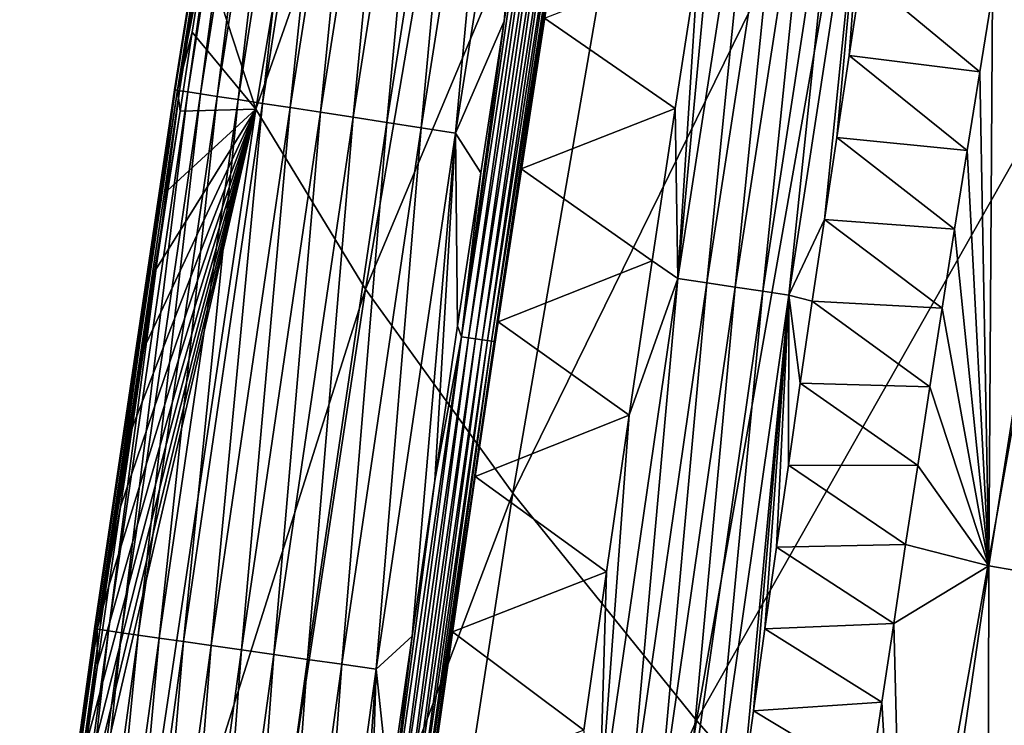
# Model space of a CAD drawing. Header units: millimetres. Extents: x -300 to 300, y -500 to 500.
# Tile 581 of 656: x -288 to -274, y 259 to 269. Entities that reach past the tile are written whole.
import ezdxf

# ---------------------------------------------------------------- set-up
doc = ezdxf.new("R2010")
doc.units = ezdxf.units.MM
doc.header["$LTSCALE"] = 81.481481
for name, color, linetype in [('20', 7, 'CONTINUOUS'), ('24', 7, 'CONTINUOUS'), ('25', 7, 'CONTINUOUS'), ('28', 7, 'CONTINUOUS'), ('29', 7, 'CONTINUOUS'), ('31', 7, 'CONTINUOUS'), ('33', 7, 'CONTINUOUS')]:
    doc.layers.add(name, color=color, linetype=linetype)

msp = doc.modelspace()

# ---------------------------------------------------------------- linework, layer by layer
at = {"layer": '20', "color": 7, "linetype": 'CONTINUOUS'}
for points in [[(-272.685, 269.079, 27.819), (-270.172, 281.706, 27.938), (-275.777, 272.737, 23.686), (-272.685, 269.079, 27.819)], [(-284.315, 268.128, 9.88), (-282.049, 281.621, 9.92), (-285.034, 270.33, 6.12), (-284.315, 268.128, 9.88)], [(-284.315, 268.128, 9.88), (-280.476, 279.017, 14.742), (-282.049, 281.621, 9.92), (-284.315, 268.128, 9.88)], [(-282.77, 265.594, 14.68), (-280.476, 279.017, 14.742), (-284.315, 268.128, 9.88), (-282.77, 265.594, 14.68)], [(-282.77, 265.594, 14.68), (-278.38, 276.053, 19.329), (-280.476, 279.017, 14.742), (-282.77, 265.594, 14.68)], [(-280.693, 262.721, 19.247), (-278.38, 276.053, 19.329), (-282.77, 265.594, 14.68), (-280.693, 262.721, 19.247)], [(-280.693, 262.721, 19.247), (-275.777, 272.737, 23.686), (-278.38, 276.053, 19.329), (-280.693, 262.721, 19.247)], [(-278.103, 259.519, 23.587), (-275.777, 272.737, 23.686), (-280.693, 262.721, 19.247), (-278.103, 259.519, 23.587)], [(-278.103, 259.519, 23.587), (-272.685, 269.079, 27.819), (-275.777, 272.737, 23.686), (-278.103, 259.519, 23.587)], [(-285.209, 269.215, 6.114), (-284.315, 268.128, 9.88), (-285.034, 270.33, 6.12), (-285.209, 269.215, 6.114)], [(-285.382, 268.101, 6.108), (-284.315, 268.128, 9.88), (-285.209, 269.215, 6.114), (-285.382, 268.101, 6.108)], [(-275.016, 255.993, 27.705), (-272.685, 269.079, 27.819), (-278.103, 259.519, 23.587), (-275.016, 255.993, 27.705)], [(-275.016, 255.993, 27.705), (-269.122, 265.086, 31.735), (-272.685, 269.079, 27.819), (-275.016, 255.993, 27.705)], [(-286.399, 254.125, 9.842), (-284.315, 268.128, 9.88), (-287.175, 255.833, 6.044), (-286.399, 254.125, 9.842)], [(-287.175, 255.833, 6.044), (-284.315, 268.128, 9.88), (-287.02, 256.949, 6.05), (-287.175, 255.833, 6.044)], [(-287.02, 256.949, 6.05), (-284.315, 268.128, 9.88), (-286.863, 258.065, 6.056), (-287.02, 256.949, 6.05)], [(-286.863, 258.065, 6.056), (-284.315, 268.128, 9.88), (-286.705, 259.181, 6.061), (-286.863, 258.065, 6.056)], [(-286.705, 259.181, 6.061), (-284.315, 268.128, 9.88), (-286.545, 260.297, 6.067), (-286.705, 259.181, 6.061)], [(-286.545, 260.297, 6.067), (-284.315, 268.128, 9.88), (-286.384, 261.412, 6.073), (-286.545, 260.297, 6.067)], [(-286.399, 254.125, 9.842), (-282.77, 265.594, 14.68), (-284.315, 268.128, 9.88), (-286.399, 254.125, 9.842)], [(-286.384, 261.412, 6.073), (-284.315, 268.128, 9.88), (-286.221, 262.527, 6.079), (-286.384, 261.412, 6.073)], [(-286.221, 262.527, 6.079), (-284.315, 268.128, 9.88), (-286.056, 263.642, 6.084), (-286.221, 262.527, 6.079)], [(-286.056, 263.642, 6.084), (-284.315, 268.128, 9.88), (-285.89, 264.757, 6.09), (-286.056, 263.642, 6.084)], [(-285.89, 264.757, 6.09), (-284.315, 268.128, 9.88), (-285.722, 265.872, 6.096), (-285.89, 264.757, 6.09)], [(-285.722, 265.872, 6.096), (-284.315, 268.128, 9.88), (-285.553, 266.987, 6.102), (-285.722, 265.872, 6.096)], [(-285.553, 266.987, 6.102), (-284.315, 268.128, 9.88), (-285.382, 268.101, 6.108), (-285.553, 266.987, 6.102)], [(-284.882, 251.672, 14.62), (-282.77, 265.594, 14.68), (-286.399, 254.125, 9.842), (-284.882, 251.672, 14.62)], [(-284.882, 251.672, 14.62), (-280.693, 262.721, 19.247), (-282.77, 265.594, 14.68), (-284.882, 251.672, 14.62)], [(-271.451, 252.153, 31.607), (-269.122, 265.086, 31.735), (-275.016, 255.993, 27.705), (-271.451, 252.153, 31.607)], [(-282.825, 248.902, 19.168), (-280.693, 262.721, 19.247), (-284.882, 251.672, 14.62), (-282.825, 248.902, 19.168)], [(-282.825, 248.902, 19.168), (-278.103, 259.519, 23.587), (-280.693, 262.721, 19.247), (-282.825, 248.902, 19.168)], [(-280.248, 245.822, 23.491), (-278.103, 259.519, 23.587), (-282.825, 248.902, 19.168), (-280.248, 245.822, 23.491)], [(-280.248, 245.822, 23.491), (-275.016, 255.993, 27.705), (-278.103, 259.519, 23.587), (-280.248, 245.822, 23.491)]]:
    msp.add_3dface(points, dxfattribs=at)
at = {"layer": '24', "color": 7, "linetype": 'CONTINUOUS'}
for points in [[(-275.778, 270.037, 1.227), (-274.113, 268.655, 2.539), (-275.955, 268.884, 1.229), (-275.778, 270.037, 1.227)], [(-273.932, 269.764, 2.542), (-274.113, 268.655, 2.539), (-275.778, 270.037, 1.227), (-273.932, 269.764, 2.542)], [(-275.955, 268.884, 1.229), (-274.291, 267.546, 2.535), (-276.129, 267.73, 1.231), (-275.955, 268.884, 1.229)], [(-274.113, 268.655, 2.539), (-274.291, 267.546, 2.535), (-275.955, 268.884, 1.229), (-274.113, 268.655, 2.539)], [(-276.129, 267.73, 1.231), (-274.468, 266.437, 2.532), (-276.302, 266.577, 1.233), (-276.129, 267.73, 1.231)], [(-274.291, 267.546, 2.535), (-274.468, 266.437, 2.532), (-276.129, 267.73, 1.231), (-274.291, 267.546, 2.535)], [(-276.302, 266.577, 1.233), (-274.643, 265.327, 2.529), (-276.473, 265.423, 1.235), (-276.302, 266.577, 1.233)], [(-274.468, 266.437, 2.532), (-274.643, 265.327, 2.529), (-276.302, 266.577, 1.233), (-274.468, 266.437, 2.532)], [(-276.473, 265.423, 1.235), (-274.816, 264.217, 2.526), (-276.642, 264.269, 1.237), (-276.473, 265.423, 1.235)], [(-274.643, 265.327, 2.529), (-274.816, 264.217, 2.526), (-276.473, 265.423, 1.235), (-274.643, 265.327, 2.529)], [(-276.642, 264.269, 1.237), (-274.988, 263.107, 2.522), (-276.81, 263.115, 1.239), (-276.642, 264.269, 1.237)], [(-274.816, 264.217, 2.526), (-274.988, 263.107, 2.522), (-276.642, 264.269, 1.237), (-274.816, 264.217, 2.526)], [(-276.81, 263.115, 1.239), (-275.158, 261.996, 2.519), (-276.976, 261.961, 1.241), (-276.81, 263.115, 1.239)], [(-274.988, 263.107, 2.522), (-275.158, 261.996, 2.519), (-276.81, 263.115, 1.239), (-274.988, 263.107, 2.522)], [(-276.976, 261.961, 1.241), (-275.326, 260.885, 2.516), (-277.14, 260.808, 1.243), (-276.976, 261.961, 1.241)], [(-275.158, 261.996, 2.519), (-275.326, 260.885, 2.516), (-276.976, 261.961, 1.241), (-275.158, 261.996, 2.519)], [(-275.326, 260.885, 2.516), (-275.493, 259.774, 2.513), (-277.14, 260.808, 1.243), (-275.326, 260.885, 2.516)], [(-277.14, 260.808, 1.243), (-275.493, 259.774, 2.513), (-277.302, 259.654, 1.245), (-277.14, 260.808, 1.243)], [(-275.493, 259.774, 2.513), (-275.658, 258.663, 2.509), (-277.302, 259.654, 1.245), (-275.493, 259.774, 2.513)], [(-277.302, 259.654, 1.245), (-275.658, 258.663, 2.509), (-277.463, 258.5, 1.247), (-277.302, 259.654, 1.245)]]:
    msp.add_3dface(points, dxfattribs=at)
at = {"layer": '25', "color": 7, "linetype": 'CONTINUOUS'}
for points in [[(-274.113, 268.655, 2.539), (-273.932, 269.764, 2.542), (-273.983, 261.694, 3.45), (-274.113, 268.655, 2.539)], [(-273.932, 269.764, 2.542), (-272.741, 269.575, 3.462), (-273.983, 261.694, 3.45), (-273.932, 269.764, 2.542)], [(-272.741, 269.575, 3.462), (-272.845, 261.498, 4.492), (-273.983, 261.694, 3.45), (-272.741, 269.575, 3.462)], [(-274.291, 267.546, 2.535), (-274.113, 268.655, 2.539), (-273.983, 261.694, 3.45), (-274.291, 267.546, 2.535)], [(-274.468, 266.437, 2.532), (-274.291, 267.546, 2.535), (-273.983, 261.694, 3.45), (-274.468, 266.437, 2.532)], [(-274.643, 265.327, 2.529), (-274.468, 266.437, 2.532), (-273.983, 261.694, 3.45), (-274.643, 265.327, 2.529)], [(-274.816, 264.217, 2.526), (-274.643, 265.327, 2.529), (-273.983, 261.694, 3.45), (-274.816, 264.217, 2.526)], [(-274.988, 263.107, 2.522), (-274.816, 264.217, 2.526), (-273.983, 261.694, 3.45), (-274.988, 263.107, 2.522)], [(-275.158, 261.996, 2.519), (-274.988, 263.107, 2.522), (-273.983, 261.694, 3.45), (-275.158, 261.996, 2.519)], [(-275.326, 260.885, 2.516), (-275.158, 261.996, 2.519), (-273.983, 261.694, 3.45), (-275.326, 260.885, 2.516)], [(-275.326, 260.885, 2.516), (-273.983, 261.694, 3.45), (-275.145, 253.789, 3.437), (-275.326, 260.885, 2.516)], [(-273.983, 261.694, 3.45), (-274.005, 253.605, 4.49), (-275.145, 253.789, 3.437), (-273.983, 261.694, 3.45)], [(-272.845, 261.498, 4.492), (-274.005, 253.605, 4.49), (-273.983, 261.694, 3.45), (-272.845, 261.498, 4.492)], [(-272.845, 261.498, 4.492), (-272.947, 253.433, 5.633), (-274.005, 253.605, 4.49), (-272.845, 261.498, 4.492)], [(-275.493, 259.774, 2.513), (-275.326, 260.885, 2.516), (-275.145, 253.789, 3.437), (-275.493, 259.774, 2.513)], [(-275.658, 258.663, 2.509), (-275.493, 259.774, 2.513), (-275.145, 253.789, 3.437), (-275.658, 258.663, 2.509)]]:
    msp.add_3dface(points, dxfattribs=at)
at = {"layer": '28', "color": 7, "linetype": 'CONTINUOUS'}
for points in [[(-284.252, 275.99, 5.206), (-285.45, 268.4, 4.663), (-285.459, 268.401, 5.167), (-284.252, 275.99, 5.206)], [(-284.252, 275.99, 5.206), (-285.459, 268.401, 5.167), (-284.209, 275.983, 5.692), (-284.252, 275.99, 5.206)], [(-284.209, 275.983, 5.692), (-285.459, 268.401, 5.167), (-285.419, 268.395, 5.652), (-284.209, 275.983, 5.692)], [(-284.247, 275.989, 4.699), (-285.45, 268.4, 4.663), (-284.252, 275.99, 5.206), (-284.247, 275.989, 4.699)], [(-284.247, 275.989, 4.699), (-285.389, 268.39, 4.145), (-285.45, 268.4, 4.663), (-284.247, 275.989, 4.699)], [(-284.136, 275.897, 6.15), (-284.209, 275.983, 5.692), (-285.419, 268.395, 5.652), (-284.136, 275.897, 6.15)], [(-284.189, 275.98, 4.179), (-285.389, 268.39, 4.145), (-284.247, 275.989, 4.699), (-284.189, 275.98, 4.179)], [(-284.189, 275.98, 4.179), (-285.27, 268.372, 3.624), (-285.389, 268.39, 4.145), (-284.189, 275.98, 4.179)], [(-284.074, 275.961, 3.654), (-285.27, 268.372, 3.624), (-284.189, 275.98, 4.179), (-284.074, 275.961, 3.654)], [(-284.074, 275.961, 3.654), (-285.093, 268.345, 3.107), (-285.27, 268.372, 3.624), (-284.074, 275.961, 3.654)], [(-283.899, 275.932, 3.133), (-285.093, 268.345, 3.107), (-284.074, 275.961, 3.654), (-283.899, 275.932, 3.133)], [(-284.319, 274.784, 6.144), (-284.136, 275.897, 6.15), (-285.419, 268.395, 5.652), (-284.319, 274.784, 6.144)], [(-283.899, 275.932, 3.133), (-284.857, 268.309, 2.605), (-285.093, 268.345, 3.107), (-283.899, 275.932, 3.133)], [(-283.665, 275.894, 2.628), (-284.857, 268.309, 2.605), (-283.899, 275.932, 3.133), (-283.665, 275.894, 2.628)], [(-283.665, 275.894, 2.628), (-284.565, 268.264, 2.128), (-284.857, 268.309, 2.605), (-283.665, 275.894, 2.628)], [(-283.374, 275.846, 2.147), (-284.565, 268.264, 2.128), (-283.665, 275.894, 2.628), (-283.374, 275.846, 2.147)], [(-283.374, 275.846, 2.147), (-284.22, 268.211, 1.686), (-284.565, 268.264, 2.128), (-283.374, 275.846, 2.147)], [(-283.03, 275.79, 1.701), (-284.22, 268.211, 1.686), (-283.374, 275.846, 2.147), (-283.03, 275.79, 1.701)], [(-283.03, 275.79, 1.701), (-283.829, 268.151, 1.287), (-284.22, 268.211, 1.686), (-283.03, 275.79, 1.701)], [(-282.639, 275.725, 1.298), (-283.829, 268.151, 1.287), (-283.03, 275.79, 1.701), (-282.639, 275.725, 1.298)], [(-282.639, 275.725, 1.298), (-283.401, 268.085, 0.938), (-283.829, 268.151, 1.287), (-282.639, 275.725, 1.298)], [(-282.21, 275.655, 0.946), (-283.401, 268.085, 0.938), (-282.639, 275.725, 1.298), (-282.21, 275.655, 0.946)], [(-282.21, 275.655, 0.946), (-282.944, 268.015, 0.643), (-283.401, 268.085, 0.938), (-282.21, 275.655, 0.946)], [(-281.753, 275.58, 0.649), (-282.944, 268.015, 0.643), (-282.21, 275.655, 0.946), (-281.753, 275.58, 0.649)], [(-281.753, 275.58, 0.649), (-282.469, 267.942, 0.406), (-282.944, 268.015, 0.643), (-281.753, 275.58, 0.649)], [(-281.276, 275.502, 0.409), (-282.469, 267.942, 0.406), (-281.753, 275.58, 0.649), (-281.276, 275.502, 0.409)], [(-281.276, 275.502, 0.409), (-281.984, 267.868, 0.225), (-282.469, 267.942, 0.406), (-281.276, 275.502, 0.409)], [(-280.791, 275.422, 0.227), (-281.984, 267.868, 0.225), (-281.276, 275.502, 0.409), (-280.791, 275.422, 0.227)], [(-280.791, 275.422, 0.227), (-281.5, 267.793, 0.099), (-281.984, 267.868, 0.225), (-280.791, 275.422, 0.227)], [(-280.305, 275.342, 0.1), (-281.5, 267.793, 0.099), (-280.791, 275.422, 0.227), (-280.305, 275.342, 0.1)], [(-281.5, 267.793, 0.099), (-280.305, 275.342, 0.1), (-280.814, 269.368, 0.031), (-281.5, 267.793, 0.099)], [(-280.814, 269.368, 0.031), (-280.305, 275.342, 0.1), (-280.482, 271.482, 0.031), (-280.814, 269.368, 0.031)], [(-284.501, 273.671, 6.138), (-284.319, 274.784, 6.144), (-285.419, 268.395, 5.652), (-284.501, 273.671, 6.138)], [(-284.68, 272.557, 6.132), (-284.501, 273.671, 6.138), (-285.419, 268.395, 5.652), (-284.68, 272.557, 6.132)], [(-284.858, 271.443, 6.126), (-284.68, 272.557, 6.132), (-285.419, 268.395, 5.652), (-284.858, 271.443, 6.126)], [(-285.034, 270.33, 6.12), (-284.858, 271.443, 6.126), (-285.419, 268.395, 5.652), (-285.034, 270.33, 6.12)], [(-285.209, 269.215, 6.114), (-285.034, 270.33, 6.12), (-285.419, 268.395, 5.652), (-285.209, 269.215, 6.114)], [(-281.143, 267.233, 0.031), (-281.5, 267.793, 0.099), (-280.814, 269.368, 0.031), (-281.143, 267.233, 0.031)], [(-285.382, 268.101, 6.108), (-285.209, 269.215, 6.114), (-285.419, 268.395, 5.652), (-285.382, 268.101, 6.108)], [(-285.459, 268.401, 5.167), (-286.574, 260.806, 4.627), (-286.587, 260.808, 5.13), (-285.459, 268.401, 5.167)], [(-285.459, 268.401, 5.167), (-286.587, 260.808, 5.13), (-285.419, 268.395, 5.652), (-285.459, 268.401, 5.167)], [(-285.419, 268.395, 5.652), (-286.587, 260.808, 5.13), (-286.551, 260.803, 5.613), (-285.419, 268.395, 5.652)], [(-285.45, 268.4, 4.663), (-286.574, 260.806, 4.627), (-285.459, 268.401, 5.167), (-285.45, 268.4, 4.663)], [(-285.45, 268.4, 4.663), (-286.51, 260.797, 4.113), (-286.574, 260.806, 4.627), (-285.45, 268.4, 4.663)], [(-285.382, 268.101, 6.108), (-285.419, 268.395, 5.652), (-286.551, 260.803, 5.613), (-285.382, 268.101, 6.108)], [(-285.389, 268.39, 4.145), (-286.51, 260.797, 4.113), (-285.45, 268.4, 4.663), (-285.389, 268.39, 4.145)], [(-285.389, 268.39, 4.145), (-286.388, 260.78, 3.594), (-286.51, 260.797, 4.113), (-285.389, 268.39, 4.145)], [(-285.27, 268.372, 3.624), (-286.388, 260.78, 3.594), (-285.389, 268.39, 4.145), (-285.27, 268.372, 3.624)], [(-285.27, 268.372, 3.624), (-286.209, 260.754, 3.081), (-286.388, 260.78, 3.594), (-285.27, 268.372, 3.624)], [(-285.093, 268.345, 3.107), (-286.209, 260.754, 3.081), (-285.27, 268.372, 3.624), (-285.093, 268.345, 3.107)], [(-285.093, 268.345, 3.107), (-285.971, 260.72, 2.583), (-286.209, 260.754, 3.081), (-285.093, 268.345, 3.107)], [(-284.857, 268.309, 2.605), (-285.971, 260.72, 2.583), (-285.093, 268.345, 3.107), (-284.857, 268.309, 2.605)], [(-284.857, 268.309, 2.605), (-285.678, 260.678, 2.11), (-285.971, 260.72, 2.583), (-284.857, 268.309, 2.605)], [(-284.565, 268.264, 2.128), (-285.678, 260.678, 2.11), (-284.857, 268.309, 2.605), (-284.565, 268.264, 2.128)], [(-284.565, 268.264, 2.128), (-285.332, 260.628, 1.672), (-285.678, 260.678, 2.11), (-284.565, 268.264, 2.128)], [(-284.22, 268.211, 1.686), (-285.332, 260.628, 1.672), (-284.565, 268.264, 2.128), (-284.22, 268.211, 1.686)], [(-284.22, 268.211, 1.686), (-284.942, 260.572, 1.276), (-285.332, 260.628, 1.672), (-284.22, 268.211, 1.686)], [(-283.829, 268.151, 1.287), (-284.942, 260.572, 1.276), (-284.22, 268.211, 1.686), (-283.829, 268.151, 1.287)], [(-285.553, 266.987, 6.102), (-285.382, 268.101, 6.108), (-286.551, 260.803, 5.613), (-285.553, 266.987, 6.102)], [(-283.829, 268.151, 1.287), (-284.514, 260.511, 0.93), (-284.942, 260.572, 1.276), (-283.829, 268.151, 1.287)], [(-283.401, 268.085, 0.938), (-284.514, 260.511, 0.93), (-283.829, 268.151, 1.287), (-283.401, 268.085, 0.938)], [(-283.401, 268.085, 0.938), (-284.058, 260.445, 0.638), (-284.514, 260.511, 0.93), (-283.401, 268.085, 0.938)], [(-282.944, 268.015, 0.643), (-284.058, 260.445, 0.638), (-283.401, 268.085, 0.938), (-282.944, 268.015, 0.643)], [(-282.944, 268.015, 0.643), (-283.584, 260.377, 0.402), (-284.058, 260.445, 0.638), (-282.944, 268.015, 0.643)], [(-282.469, 267.942, 0.406), (-283.584, 260.377, 0.402), (-282.944, 268.015, 0.643), (-282.469, 267.942, 0.406)], [(-282.469, 267.942, 0.406), (-283.101, 260.308, 0.223), (-283.584, 260.377, 0.402), (-282.469, 267.942, 0.406)], [(-281.984, 267.868, 0.225), (-283.101, 260.308, 0.223), (-282.469, 267.942, 0.406), (-281.984, 267.868, 0.225)], [(-281.984, 267.868, 0.225), (-282.617, 260.239, 0.099), (-283.101, 260.308, 0.223), (-281.984, 267.868, 0.225)], [(-281.5, 267.793, 0.099), (-282.617, 260.239, 0.099), (-281.984, 267.868, 0.225), (-281.5, 267.793, 0.099)], [(-282.617, 260.239, 0.099), (-281.5, 267.793, 0.099), (-282.112, 260.704, 0.031), (-282.617, 260.239, 0.099)], [(-282.112, 260.704, 0.031), (-281.5, 267.793, 0.099), (-281.793, 262.899, 0.031), (-282.112, 260.704, 0.031)], [(-281.793, 262.899, 0.031), (-281.5, 267.793, 0.099), (-281.47, 265.077, 0.031), (-281.793, 262.899, 0.031)], [(-281.47, 265.077, 0.031), (-281.5, 267.793, 0.099), (-281.143, 267.233, 0.031), (-281.47, 265.077, 0.031)], [(-285.722, 265.872, 6.096), (-285.553, 266.987, 6.102), (-286.551, 260.803, 5.613), (-285.722, 265.872, 6.096)], [(-285.89, 264.757, 6.09), (-285.722, 265.872, 6.096), (-286.551, 260.803, 5.613), (-285.89, 264.757, 6.09)], [(-286.056, 263.642, 6.084), (-285.89, 264.757, 6.09), (-286.551, 260.803, 5.613), (-286.056, 263.642, 6.084)], [(-286.221, 262.527, 6.079), (-286.056, 263.642, 6.084), (-286.551, 260.803, 5.613), (-286.221, 262.527, 6.079)], [(-286.384, 261.412, 6.073), (-286.221, 262.527, 6.079), (-286.551, 260.803, 5.613), (-286.384, 261.412, 6.073)], [(-286.545, 260.297, 6.067), (-286.384, 261.412, 6.073), (-286.551, 260.803, 5.613), (-286.545, 260.297, 6.067)], [(-286.587, 260.808, 5.13), (-287.626, 253.21, 4.593), (-287.641, 253.212, 5.093), (-286.587, 260.808, 5.13)], [(-286.587, 260.808, 5.13), (-287.641, 253.212, 5.093), (-286.551, 260.803, 5.613), (-286.587, 260.808, 5.13)], [(-286.551, 260.803, 5.613), (-287.641, 253.212, 5.093), (-287.609, 253.208, 5.575), (-286.551, 260.803, 5.613)], [(-286.574, 260.806, 4.627), (-287.626, 253.21, 4.593), (-286.587, 260.808, 5.13), (-286.574, 260.806, 4.627)], [(-286.574, 260.806, 4.627), (-287.558, 253.201, 4.081), (-287.626, 253.21, 4.593), (-286.574, 260.806, 4.627)], [(-286.545, 260.297, 6.067), (-286.551, 260.803, 5.613), (-287.609, 253.208, 5.575), (-286.545, 260.297, 6.067)], [(-286.51, 260.797, 4.113), (-287.558, 253.201, 4.081), (-286.574, 260.806, 4.627), (-286.51, 260.797, 4.113)], [(-286.51, 260.797, 4.113), (-287.434, 253.184, 3.566), (-287.558, 253.201, 4.081), (-286.51, 260.797, 4.113)], [(-286.388, 260.78, 3.594), (-287.434, 253.184, 3.566), (-286.51, 260.797, 4.113), (-286.388, 260.78, 3.594)], [(-286.388, 260.78, 3.594), (-287.252, 253.16, 3.056), (-287.434, 253.184, 3.566), (-286.388, 260.78, 3.594)], [(-286.209, 260.754, 3.081), (-287.252, 253.16, 3.056), (-286.388, 260.78, 3.594), (-286.209, 260.754, 3.081)], [(-286.209, 260.754, 3.081), (-287.013, 253.128, 2.562), (-287.252, 253.16, 3.056), (-286.209, 260.754, 3.081)], [(-285.971, 260.72, 2.583), (-287.013, 253.128, 2.562), (-286.209, 260.754, 3.081), (-285.971, 260.72, 2.583)], [(-285.971, 260.72, 2.583), (-286.718, 253.088, 2.093), (-287.013, 253.128, 2.562), (-285.971, 260.72, 2.583)], [(-285.678, 260.678, 2.11), (-286.718, 253.088, 2.093), (-285.971, 260.72, 2.583), (-285.678, 260.678, 2.11)], [(-282.429, 258.485, 0.031), (-282.617, 260.239, 0.099), (-282.112, 260.704, 0.031), (-282.429, 258.485, 0.031)], [(-285.678, 260.678, 2.11), (-286.372, 253.042, 1.658), (-286.718, 253.088, 2.093), (-285.678, 260.678, 2.11)], [(-285.332, 260.628, 1.672), (-286.372, 253.042, 1.658), (-285.678, 260.678, 2.11), (-285.332, 260.628, 1.672)], [(-285.332, 260.628, 1.672), (-285.982, 252.99, 1.266), (-286.372, 253.042, 1.658), (-285.332, 260.628, 1.672)], [(-284.942, 260.572, 1.276), (-285.982, 252.99, 1.266), (-285.332, 260.628, 1.672), (-284.942, 260.572, 1.276)], [(-284.942, 260.572, 1.276), (-285.555, 252.932, 0.923), (-285.982, 252.99, 1.266), (-284.942, 260.572, 1.276)], [(-284.514, 260.511, 0.93), (-285.555, 252.932, 0.923), (-284.942, 260.572, 1.276), (-284.514, 260.511, 0.93)], [(-284.514, 260.511, 0.93), (-285.1, 252.871, 0.633), (-285.555, 252.932, 0.923), (-284.514, 260.511, 0.93)], [(-284.058, 260.445, 0.638), (-285.1, 252.871, 0.633), (-284.514, 260.511, 0.93), (-284.058, 260.445, 0.638)], [(-284.058, 260.445, 0.638), (-284.627, 252.808, 0.399), (-285.1, 252.871, 0.633), (-284.058, 260.445, 0.638)], [(-283.584, 260.377, 0.402), (-284.627, 252.808, 0.399), (-284.058, 260.445, 0.638), (-283.584, 260.377, 0.402)], [(-286.705, 259.181, 6.061), (-286.545, 260.297, 6.067), (-287.609, 253.208, 5.575), (-286.705, 259.181, 6.061)], [(-283.584, 260.377, 0.402), (-284.145, 252.743, 0.221), (-284.627, 252.808, 0.399), (-283.584, 260.377, 0.402)], [(-283.101, 260.308, 0.223), (-284.145, 252.743, 0.221), (-283.584, 260.377, 0.402), (-283.101, 260.308, 0.223)], [(-283.101, 260.308, 0.223), (-283.663, 252.678, 0.098), (-284.145, 252.743, 0.221), (-283.101, 260.308, 0.223)], [(-282.617, 260.239, 0.099), (-283.663, 252.678, 0.098), (-283.101, 260.308, 0.223), (-282.617, 260.239, 0.099)], [(-283.663, 252.678, 0.098), (-282.617, 260.239, 0.099), (-283.06, 253.929, 0.031), (-283.663, 252.678, 0.098)], [(-283.06, 253.929, 0.031), (-282.617, 260.239, 0.099), (-282.745, 256.227, 0.031), (-283.06, 253.929, 0.031)], [(-282.745, 256.227, 0.031), (-282.617, 260.239, 0.099), (-282.429, 258.485, 0.031), (-282.745, 256.227, 0.031)]]:
    msp.add_3dface(points, dxfattribs=at)
at = {"layer": '29', "color": 7, "linetype": 'CONTINUOUS'}
for points in [[(-278.077, 270.258, 0.5), (-278.404, 268.138, 0.5), (-280.245, 269.412, 0.5), (-278.077, 270.258, 0.5)], [(-280.245, 269.412, 0.5), (-278.404, 268.138, 0.5), (-280.574, 267.287, 0.5), (-280.245, 269.412, 0.5)], [(-278.404, 268.138, 0.5), (-278.729, 265.991, 0.5), (-280.574, 267.287, 0.5), (-278.404, 268.138, 0.5)], [(-280.574, 267.287, 0.5), (-278.729, 265.991, 0.5), (-280.9, 265.133, 0.5), (-280.574, 267.287, 0.5)], [(-278.729, 265.991, 0.5), (-279.051, 263.817, 0.5), (-280.9, 265.133, 0.5), (-278.729, 265.991, 0.5)], [(-280.9, 265.133, 0.5), (-279.051, 263.817, 0.5), (-281.224, 262.956, 0.5), (-280.9, 265.133, 0.5)], [(-279.051, 263.817, 0.5), (-279.372, 261.613, 0.5), (-281.224, 262.956, 0.5), (-279.051, 263.817, 0.5)], [(-281.224, 262.956, 0.5), (-279.372, 261.613, 0.5), (-281.543, 260.766, 0.5), (-281.224, 262.956, 0.5)], [(-279.372, 261.613, 0.5), (-279.691, 259.379, 0.5), (-281.543, 260.766, 0.5), (-279.372, 261.613, 0.5)], [(-281.543, 260.766, 0.5), (-279.691, 259.379, 0.5), (-281.859, 258.55, 0.5), (-281.543, 260.766, 0.5)]]:
    msp.add_3dface(points, dxfattribs=at)
at = {"layer": '31', "color": 7, "linetype": 'CONTINUOUS'}
for points in [[(-281.418, 264.924, 0.028), (-280.482, 271.482, 0.031), (-280.22, 272.65, 0.028), (-281.418, 264.924, 0.028)], [(-281.418, 264.924, 0.028), (-280.22, 272.65, 0.028), (-281.318, 264.909, 0.042), (-281.418, 264.924, 0.028)], [(-281.318, 264.909, 0.042), (-280.22, 272.65, 0.028), (-280.12, 272.634, 0.042), (-281.318, 264.909, 0.042)], [(-281.318, 264.909, 0.042), (-280.12, 272.634, 0.042), (-281.218, 264.894, 0.079), (-281.318, 264.909, 0.042)], [(-281.218, 264.894, 0.079), (-280.12, 272.634, 0.042), (-280.021, 272.618, 0.079), (-281.218, 264.894, 0.079)], [(-281.218, 264.894, 0.079), (-280.021, 272.618, 0.079), (-281.126, 264.88, 0.138), (-281.218, 264.894, 0.079)], [(-281.126, 264.88, 0.138), (-280.021, 272.618, 0.079), (-279.929, 272.603, 0.138), (-281.126, 264.88, 0.138)], [(-281.126, 264.88, 0.138), (-279.929, 272.603, 0.138), (-281.049, 264.869, 0.216), (-281.126, 264.88, 0.138)], [(-281.049, 264.869, 0.216), (-279.929, 272.603, 0.138), (-279.852, 272.591, 0.216), (-281.049, 264.869, 0.216)], [(-281.049, 264.869, 0.216), (-279.852, 272.591, 0.216), (-280.992, 264.86, 0.307), (-281.049, 264.869, 0.216)], [(-280.992, 264.86, 0.307), (-279.852, 272.591, 0.216), (-279.795, 272.582, 0.307), (-280.992, 264.86, 0.307)], [(-280.992, 264.86, 0.307), (-279.795, 272.582, 0.307), (-280.957, 264.855, 0.404), (-280.992, 264.86, 0.307)], [(-280.957, 264.855, 0.404), (-279.795, 272.582, 0.307), (-279.76, 272.576, 0.404), (-280.957, 264.855, 0.404)], [(-280.9, 265.133, 0.5), (-280.957, 264.855, 0.404), (-279.76, 272.576, 0.404), (-280.9, 265.133, 0.5)], [(-280.574, 267.287, 0.5), (-280.9, 265.133, 0.5), (-279.76, 272.576, 0.404), (-280.574, 267.287, 0.5)], [(-280.245, 269.412, 0.5), (-280.574, 267.287, 0.5), (-279.76, 272.576, 0.404), (-280.245, 269.412, 0.5)], [(-280.814, 269.368, 0.031), (-280.482, 271.482, 0.031), (-281.418, 264.924, 0.028), (-280.814, 269.368, 0.031)], [(-281.143, 267.233, 0.031), (-280.814, 269.368, 0.031), (-281.418, 264.924, 0.028), (-281.143, 267.233, 0.031)], [(-281.47, 265.077, 0.031), (-281.143, 267.233, 0.031), (-281.418, 264.924, 0.028), (-281.47, 265.077, 0.031)], [(-280.9, 265.133, 0.5), (-281.224, 262.956, 0.5), (-280.957, 264.855, 0.404), (-280.9, 265.133, 0.5)], [(-281.793, 262.899, 0.031), (-281.47, 265.077, 0.031), (-281.418, 264.924, 0.028), (-281.793, 262.899, 0.031)], [(-282.537, 257.186, 0.028), (-281.793, 262.899, 0.031), (-281.418, 264.924, 0.028), (-282.537, 257.186, 0.028)], [(-282.537, 257.186, 0.028), (-281.418, 264.924, 0.028), (-282.437, 257.172, 0.042), (-282.537, 257.186, 0.028)], [(-282.437, 257.172, 0.042), (-281.418, 264.924, 0.028), (-281.318, 264.909, 0.042), (-282.437, 257.172, 0.042)], [(-282.437, 257.172, 0.042), (-281.318, 264.909, 0.042), (-282.337, 257.158, 0.079), (-282.437, 257.172, 0.042)], [(-282.337, 257.158, 0.079), (-281.318, 264.909, 0.042), (-281.218, 264.894, 0.079), (-282.337, 257.158, 0.079)], [(-282.337, 257.158, 0.079), (-281.218, 264.894, 0.079), (-282.245, 257.145, 0.138), (-282.337, 257.158, 0.079)], [(-282.245, 257.145, 0.138), (-281.218, 264.894, 0.079), (-281.126, 264.88, 0.138), (-282.245, 257.145, 0.138)], [(-282.245, 257.145, 0.138), (-281.126, 264.88, 0.138), (-282.168, 257.134, 0.216), (-282.245, 257.145, 0.138)], [(-282.168, 257.134, 0.216), (-281.126, 264.88, 0.138), (-281.049, 264.869, 0.216), (-282.168, 257.134, 0.216)], [(-282.168, 257.134, 0.216), (-281.049, 264.869, 0.216), (-282.111, 257.126, 0.307), (-282.168, 257.134, 0.216)], [(-282.111, 257.126, 0.307), (-281.049, 264.869, 0.216), (-280.992, 264.86, 0.307), (-282.111, 257.126, 0.307)], [(-282.111, 257.126, 0.307), (-280.992, 264.86, 0.307), (-282.075, 257.122, 0.404), (-282.111, 257.126, 0.307)], [(-282.075, 257.122, 0.404), (-280.992, 264.86, 0.307), (-280.957, 264.855, 0.404), (-282.075, 257.122, 0.404)], [(-281.859, 258.55, 0.5), (-282.075, 257.122, 0.404), (-280.957, 264.855, 0.404), (-281.859, 258.55, 0.5)], [(-281.543, 260.766, 0.5), (-281.859, 258.55, 0.5), (-280.957, 264.855, 0.404), (-281.543, 260.766, 0.5)], [(-281.224, 262.956, 0.5), (-281.543, 260.766, 0.5), (-280.957, 264.855, 0.404), (-281.224, 262.956, 0.5)], [(-282.112, 260.704, 0.031), (-281.793, 262.899, 0.031), (-282.537, 257.186, 0.028), (-282.112, 260.704, 0.031)], [(-282.429, 258.485, 0.031), (-282.112, 260.704, 0.031), (-282.537, 257.186, 0.028), (-282.429, 258.485, 0.031)]]:
    msp.add_3dface(points, dxfattribs=at)
at = {"layer": '33', "color": 7, "linetype": 'CONTINUOUS'}
for points in [[(-278.368, 265.743, 0.519), (-277.748, 272.353, 0.5), (-277.184, 273.383, 0.519), (-278.368, 265.743, 0.519)], [(-278.368, 265.743, 0.519), (-277.184, 273.383, 0.519), (-277.961, 265.682, 0.581), (-278.368, 265.743, 0.519)], [(-277.961, 265.682, 0.581), (-277.184, 273.383, 0.519), (-276.781, 273.318, 0.58), (-277.961, 265.682, 0.581)], [(-277.961, 265.682, 0.581), (-276.781, 273.318, 0.58), (-277.56, 265.622, 0.686), (-277.961, 265.682, 0.581)], [(-277.56, 265.622, 0.686), (-276.781, 273.318, 0.58), (-276.383, 273.254, 0.683), (-277.56, 265.622, 0.686)], [(-277.56, 265.622, 0.686), (-276.383, 273.254, 0.683), (-277.172, 265.564, 0.833), (-277.56, 265.622, 0.686)], [(-277.172, 265.564, 0.833), (-276.383, 273.254, 0.683), (-275.999, 273.192, 0.828), (-277.172, 265.564, 0.833)], [(-277.172, 265.564, 0.833), (-275.999, 273.192, 0.828), (-276.804, 265.508, 1.02), (-277.172, 265.564, 0.833)], [(-276.804, 265.508, 1.02), (-275.999, 273.192, 0.828), (-275.633, 273.134, 1.011), (-276.804, 265.508, 1.02)], [(-276.302, 266.577, 1.233), (-276.804, 265.508, 1.02), (-275.633, 273.134, 1.011), (-276.302, 266.577, 1.233)], [(-276.129, 267.73, 1.231), (-276.302, 266.577, 1.233), (-275.633, 273.134, 1.011), (-276.129, 267.73, 1.231)], [(-275.955, 268.884, 1.229), (-276.129, 267.73, 1.231), (-275.633, 273.134, 1.011), (-275.955, 268.884, 1.229)], [(-275.778, 270.037, 1.227), (-275.955, 268.884, 1.229), (-275.633, 273.134, 1.011), (-275.778, 270.037, 1.227)], [(-278.077, 270.258, 0.5), (-277.748, 272.353, 0.5), (-278.368, 265.743, 0.519), (-278.077, 270.258, 0.5)], [(-278.404, 268.138, 0.5), (-278.077, 270.258, 0.5), (-278.368, 265.743, 0.519), (-278.404, 268.138, 0.5)], [(-278.729, 265.991, 0.5), (-278.404, 268.138, 0.5), (-278.368, 265.743, 0.519), (-278.729, 265.991, 0.5)], [(-276.302, 266.577, 1.233), (-276.473, 265.423, 1.235), (-276.804, 265.508, 1.02), (-276.302, 266.577, 1.233)], [(-279.051, 263.817, 0.5), (-278.729, 265.991, 0.5), (-278.368, 265.743, 0.519), (-279.051, 263.817, 0.5)], [(-279.474, 258.093, 0.519), (-279.051, 263.817, 0.5), (-278.368, 265.743, 0.519), (-279.474, 258.093, 0.519)], [(-279.474, 258.093, 0.519), (-278.368, 265.743, 0.519), (-279.063, 258.035, 0.582), (-279.474, 258.093, 0.519)], [(-279.063, 258.035, 0.582), (-278.368, 265.743, 0.519), (-277.961, 265.682, 0.581), (-279.063, 258.035, 0.582)], [(-279.063, 258.035, 0.582), (-277.961, 265.682, 0.581), (-278.659, 257.979, 0.689), (-279.063, 258.035, 0.582)], [(-278.659, 257.979, 0.689), (-277.961, 265.682, 0.581), (-277.56, 265.622, 0.686), (-278.659, 257.979, 0.689)], [(-278.659, 257.979, 0.689), (-277.56, 265.622, 0.686), (-278.268, 257.924, 0.839), (-278.659, 257.979, 0.689)], [(-278.268, 257.924, 0.839), (-277.56, 265.622, 0.686), (-277.172, 265.564, 0.833), (-278.268, 257.924, 0.839)], [(-278.268, 257.924, 0.839), (-277.172, 265.564, 0.833), (-277.896, 257.872, 1.028), (-278.268, 257.924, 0.839)], [(-277.896, 257.872, 1.028), (-277.172, 265.564, 0.833), (-276.804, 265.508, 1.02), (-277.896, 257.872, 1.028)], [(-277.463, 258.5, 1.247), (-277.896, 257.872, 1.028), (-276.804, 265.508, 1.02), (-277.463, 258.5, 1.247)], [(-277.302, 259.654, 1.245), (-277.463, 258.5, 1.247), (-276.804, 265.508, 1.02), (-277.302, 259.654, 1.245)], [(-277.14, 260.808, 1.243), (-277.302, 259.654, 1.245), (-276.804, 265.508, 1.02), (-277.14, 260.808, 1.243)], [(-276.976, 261.961, 1.241), (-277.14, 260.808, 1.243), (-276.804, 265.508, 1.02), (-276.976, 261.961, 1.241)], [(-276.81, 263.115, 1.239), (-276.976, 261.961, 1.241), (-276.804, 265.508, 1.02), (-276.81, 263.115, 1.239)], [(-276.642, 264.269, 1.237), (-276.81, 263.115, 1.239), (-276.804, 265.508, 1.02), (-276.642, 264.269, 1.237)], [(-276.473, 265.423, 1.235), (-276.642, 264.269, 1.237), (-276.804, 265.508, 1.02), (-276.473, 265.423, 1.235)], [(-279.372, 261.613, 0.5), (-279.051, 263.817, 0.5), (-279.474, 258.093, 0.519), (-279.372, 261.613, 0.5)], [(-279.691, 259.379, 0.5), (-279.372, 261.613, 0.5), (-279.474, 258.093, 0.519), (-279.691, 259.379, 0.5)]]:
    msp.add_3dface(points, dxfattribs=at)

doc.saveas('drawing.dxf')
